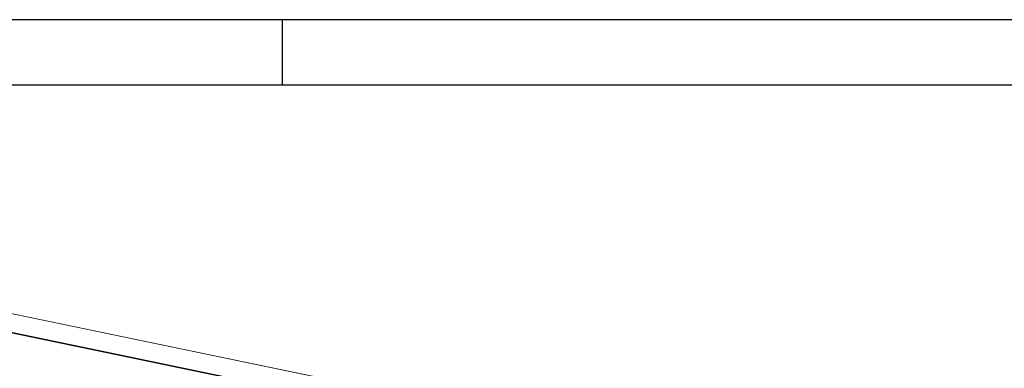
# Model space of a CAD drawing. Header units: millimetres. Extents: x 567 to 934, y -1 to 364.
# Tile 841 of 1056: x 759.74 to 774.81, y 175.21 to 180.55. Entities that reach past the tile are written whole.
import ezdxf

# ---------------------------------------------------------------- set-up
doc = ezdxf.new("R2010")
doc.units = ezdxf.units.MM
doc.header["$MEASUREMENT"] = 0
doc.layers.get('0').update_dxf_attribs({"lineweight": 18})
doc.layers.add('ARQ FINA', color=8, linetype='Continuous')
doc.layers.add('FOLHA_PADRÃO', color=7, linetype='Continuous')

# ---------------------------------------------------------------- blocks, each defined once
blk = doc.blocks.new('A1EST. 1500')
at = {"layer": 'FOLHA_PADRÃO', "color": 1, "linetype": 'Continuous'}
for p, q in [((150.008, 59.4), (0, 59.4)), ((41.5, 59.4), (41.5, 58.4))]:
    blk.add_line(p, q, dxfattribs=at)
at = {"layer": 'FOLHA_PADRÃO', "color": 6, "linetype": 'Continuous'}
blk.add_lwpolyline([(149, 58.4), (149, 1), (1, 1), (1, 58.4), (149, 58.4)], dxfattribs=at)

msp = doc.modelspace()

# ---------------------------------------------------------------- linework, layer by layer
at = {"layer": 'ARQ FINA', "lineweight": 5}
for p, q in [((765.269, 174.871), (758.109, 176.357)), ((822.314, 163.031), (758.109, 176.357)), ((764.979, 174.635), (758.067, 176.07)), ((758.069, 176.079), (764.989, 174.643))]:
    msp.add_line(p, q, dxfattribs=at)

# ---------------------------------------------------------------- block references
msp.add_blockref('A1EST. 1500', (722.257, 121.146))

doc.saveas('drawing.dxf')
